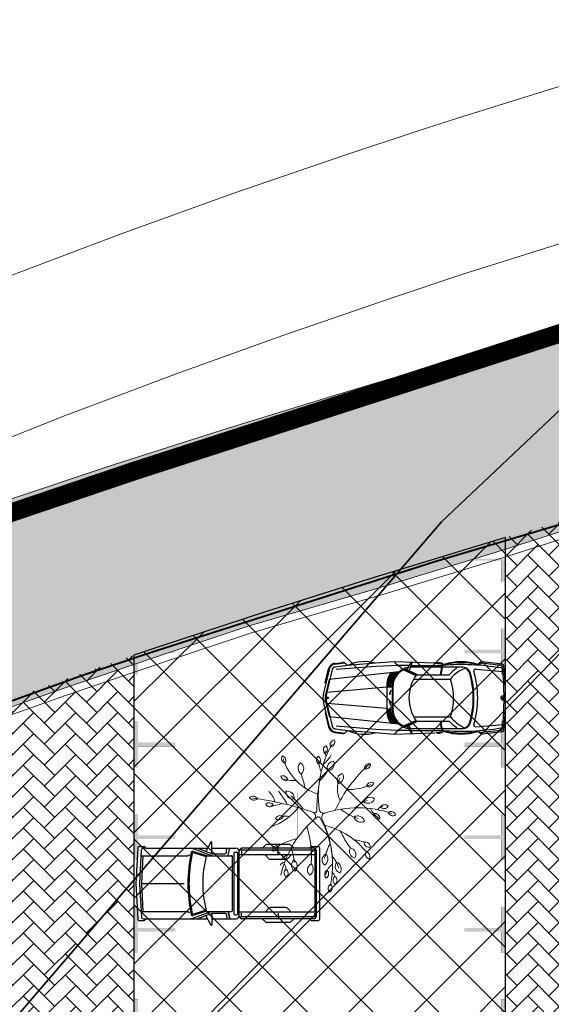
# Model space of a CAD drawing. Header units: millimetres. Extents: x 747415 to 1601423, y -236173 to 551995.
# Tile 365 of 549: x 1059433 to 1073739, y 216433 to 242962. Entities that reach past the tile are written whole.
import ezdxf

# ---------------------------------------------------------------- set-up
doc = ezdxf.new("R2010")
doc.units = ezdxf.units.MM
doc.header["$LTSCALE"] = 100
doc.header["$MEASUREMENT"] = 0
for name, pattern in [('BORDER', [44.45, 12.7, -6.35, 12.7, -6.35, 0, -6.35]), ('BORDERX2', [88.9, 25.4, -12.7, 25.4, -12.7, 0, -12.7]), ('DASHED2', [9.525, 6.35, -3.175])]:
    doc.linetypes.add(name, pattern=pattern)
doc.layers.get('0').update_dxf_attribs({"linetype": 'CONTINUOUS', "lineweight": 0})
for name, color, linetype, lineweight in [('00--F-IL-PERCEELDEF', 30, 'BORDER', 0), ('T--A9041_VERHARDING_Wegen', 21, 'CONTINUOUS', 0), ('T--A9042_BEPLANTING', 90, 'CONTINUOUS', 0), ('T--L9000_TERREIN_Wegen_extern', 7, 'CONTINUOUS', 0), ('T--L9032_HEKWERKEN', 7, 'CONTINUOUS', 0), ('T--L9033_Geluidswand', 7, 'CONTINUOUS', 0), ('T--L9041_VERHARDING_Trottoir', 8, 'CONTINUOUS', 0), ('T--L9042_BEPLANTING', 90, 'CONTINUOUS', 0), ('T--L9042_BOMEN', 84, 'CONTINUOUS', 0), ('T--L9067_BEHEERVOORZIENING_Belijning', 7, 'DASHED2', 0)]:
    doc.layers.add(name, color=color, linetype=linetype, lineweight=lineweight)
for name, color, linetype in [('T--A9041_VERHARDING_Parkeren', 9, 'CONTINUOUS'), ('T--L9000_PERCELEN', 4, 'BORDERX2'), ('T--L9041_VERHARDING_Parkeren', 9, 'DASHED2'), ('T--L9041_VERHARDING_Wegen', 7, 'CONTINUOUS'), ('T--L9082_INRICHTING_SPECIFIEK_Auto', 8, 'CONTINUOUS')]:
    doc.layers.add(name, color=color, linetype=linetype)
doc.layers.add('T--A9072_BELIJNING', color=7, linetype='CONTINUOUS', lineweight=0, true_color=0xffffff)

# ---------------------------------------------------------------- blocks, each defined once
blk = doc.blocks.new('FMEBLOCK8')
at = {"layer": 'T--L9000_PERCELEN', "flags": 128}
blk.add_lwpolyline([(80.41812, -10.793575), (80.19502, -11.000275), (79.98204, -11.217375), (79.7801, -11.445525), (79.59104, -11.68245), (79.41302, -11.92945), (79.24903, -12.18555), (79.097, -12.448475), (78.959, -12.719525), (78.83503, -12.9974), (78.72601, -13.280475), (78.6301, -13.5694), (78.55006, -13.86255), (78.48405, -14.159275), (78.43299, -14.458275), (78.39803, -14.760525), (78.37802, -15.0644), (78.37411, -15.3673), (78.38492, -15.6715), (78.41114, -15.9744), (78.453, -16.27535), (78.50912, -16.57435), (78.58111, -16.86945), (78.66805, -17.160325), (78.76902, -17.4473), (78.88494, -17.728425), (79.01512, -18.003375), (79.15795, -18.2715), (79.31504, -18.5315), (79.48501, -18.783375), (79.66809, -19.026475), (79.86313, -19.2595), (166.62695, -118.250275), (170.81502, -117.9893), (172.64996, -119.8535), (174.41797, -122.567575), (175.33498, -125.5644), (175.33199, -129.0783), (177.77896, -152.066525), (143.32404, -153.153325), (124.91898, -153.708425), (101.19701, -152.5394), (57.80406, -147.921475), (51.18995, -147.2393), (60.34993, -141.66945), (36.61002, -137.8793), (6.12812, -132.982525), (-32.51188, -124.855575), (-75.50601, -115.69935), (-114.67087, -107.24545), (-155.98807, -98.490275), (-201.03702, -88.701275), (-196.19989, -62.437375), (-193.60503, -48.347325), (-183.94089, 5.017675), (-169.50908, 82.338425), (-156.21094, 153.708425), (-153.35296, 153.1556), (-114.78794, 145.603575), (-60.05599, 135.1896), (5.01193, 122.717725), (7.06399, 122.391425), (22.62993, 119.480725), (65.84992, 111.274475), (165.02799, 92.078675), (199.46198, 85.381725), (201.03702, 84.815575), (195.60695, 83.9605), (187.06912, 77.793625), (170.01301, 62.10945), (164.46311, 63.005475), (108.07194, 13.410475), (86.38593, -5.380375)], close=True, dxfattribs=at)
blk = doc.blocks.new('FMEBLOCK12')
at = {"layer": 'T--L9000_PERCELEN', "flags": 128}
blk.add_lwpolyline([(215.479985, -39.356038), (176.897025, -39.747987), (147.212995, -40.096063), (125.038925, -38.089188), (93.931885, -35.353988), (48.933995, -25.661187), (9.468985, -17.231987), (-16.733075, -11.664088), (-47.490055, -5.166038), (-60.353035, -2.357063), (-91.759995, 4.241088), (-127.772015, 11.966012), (-159.354925, 18.663937), (-184.705985, 24.158063), (-212.405115, 29.951837), (-212.286895, 30.540088), (-215.479985, 40.096062), (-211.477985, 39.205888), (-192.695955, 35.215863), (-191.283065, 34.915887), (-163.732055, 28.928087), (-118.683105, 19.139087), (-77.365905, 10.383912), (-38.201045, 1.930012), (4.793085, -7.226213), (43.433085, -15.353163), (73.914985, -20.249937), (97.654895, -24.040088), (88.494915, -29.609938), (95.109025, -30.292112), (138.501975, -34.910038), (162.223945, -36.079062), (180.629005, -35.523962), (215.083925, -34.437162)], close=True, dxfattribs=at)
blk = doc.blocks.new('FMEBLOCK14')
at = {"layer": 'T--L9000_PERCELEN', "flags": 128}
blk.add_lwpolyline([(-225.21163, -16.211487), (-267.70367, 7.136513), (-293.72449, 21.688388), (-292.13565, 29.380488), (-285.57766, 59.419588), (-283.65969, 69.020413), (-255.96056, 63.226638), (-230.6095, 57.732513), (-199.02659, 51.034588), (-163.01457, 43.309663), (-131.60761, 36.711513), (-118.74463, 33.902538), (-87.98765, 27.404488), (-61.78559, 21.836588), (-22.32058, 13.407388), (22.67731, 3.714588), (53.78435, 0.979388), (75.95842, -1.027487), (105.64245, -0.679412), (144.22541, -0.287462), (165.78239, -0.069387), (173.19046, 1.584538), (173.94831, 0.621563), (179.51753, -2.131512), (200.49836, -6.067587), (226.70042, -10.760587), (270.89032, -18.926537), (277.09135, -23.087512), (280.6414, -27.299512), (293.72449, -43.052587), (292.93743, -43.487437), (290.59741, -40.205587), (288.28752, -38.226337), (286.8744, -37.162612), (284.90353, -36.556487), (283.28134, -36.418362), (280.69453, -36.678362), (265.80134, -41.493562), (262.30051, -42.649587), (241.79532, -48.631537), (215.77841, -54.765587), (191.15438, -59.754337), (168.97042, -69.020412), (136.00245, -66.667412), (124.28832, -65.046637), (119.85645, -64.433362), (114.68536, -63.717387), (89.34649, -63.796362), (64.07248, -62.654637), (38.45531, -60.162537), (13.07941, -56.728587), (-13.7885, -51.816537), (-181.51669, -15.661587), (-187.37548, -16.648612), (-215.84948, -21.976337), (-223.10552, -6.819637), (-228.38264, -9.095612)], close=True, dxfattribs=at)
blk = doc.blocks.new('auto09')
for points in [[(-4594, 932), (-4388, 958)], [(-4592, 912), (-4326, 945)], [(-1900, 939), (-3000, 975), (-3500, 935), (-4250, 874), (-4582, 833)], [(-2585, 875), (-2891, 875), (-3488, 849), (-4561, 762)], [(-4250, 874), (-4305, 929)], [(-2650, 764), (-2535, 960)], [(-2518, 959), (-2594, 737)], [(-1143, 825), (-1338, 825), (-2564, 825)], [(-2547, 875), (-1687, 875), (-1724, 825), (-1764, 625)], [(-1876, 933), (-1678, 911)], [(-1704, 821), (-1744, 625)], [(-1650, 905), (-1687, 875)], [(-666, 964), (-750, 905), (-660, 932)], [(-126, 874), (-640, 934)], [(-90, 910), (-631, 973)], [(-4742, 783), (-4898, 141)], [(-4835, 400), (-4855, 405), (-4762, 788)], [(-2870, 700), (-4750, 498), (-4841, 123)], [(-4665, 764), (-4821, 118)], [(-2750, 775), (-2400, 625), (-1513, 625)], [(-2750, 753), (-2412, 608)], [(-2714, 795), (-2363, 625)], [(-804, 777), (-71, 713)], [(-3200, 287), (-4814, 150)], [(-3200, 300), (-3200, -300)], [(-3050, 300), (-3050, -300)], [(-3030, 300), (-3030, -300)], [(-2474, 505), (-1480, 505)], [(-4835, 10), (-4855, 10)], [(-4767, 0), (-4792, 0), (-4804, 22)], [(-4804, -22), (-4792, 0)], [(-3102, 107), (-3092, 200), (-3127, 113)], [(-124, 0), (-84, 0)], [(-59, 39), (-84, 0), (-59, -39)], [(-4898, -141), (-4744, -776)], [(-4835, -10), (-4855, -10)], [(-4841, -123), (-4750, -498), (-2870, -700)], [(-4821, -118), (-4666, -757)], [(-3200, -287), (-4814, -150)], [(-3127, -113), (-3092, -200), (-3102, -107)], [(-4835, -400), (-4855, -405), (-4764, -781)], [(-2474, -505), (-1480, -505)], [(-2585, -875), (-2891, -875), (-3488, -849), (-4561, -762)], [(-2750, -753), (-2412, -608)], [(-2750, -775), (-2400, -625), (-1513, -625)], [(-2726, -801), (-2363, -625)], [(-2650, -764), (-2535, -960)], [(-2518, -959), (-2594, -737)], [(-1650, -905), (-1687, -875), (-1724, -825), (-1764, -625)], [(-1704, -821), (-1744, -625)], [(-804, -777), (-71, -713)], [(-4594, -932), (-4388, -958)], [(-4592, -912), (-4326, -945)], [(-4582, -833), (-4250, -874), (-3500, -935), (-3000, -975), (-1900, -939)], [(-4250, -874), (-4305, -929)], [(-2564, -825), (-1143, -825)], [(-2547, -875), (-1687, -875)], [(-1876, -933), (-1678, -911)], [(-666, -964), (-750, -905), (-660, -932)], [(-126, -874), (-640, -934)], [(-90, -910), (-631, -973)]]:
    blk.add_lwpolyline(points)
at = {"color": 0}
for points in [[(-3138, 542), (-3018, 542)], [(-3132, 557), (-3011, 557)], [(-3125, 572), (-3002, 572)], [(-3119, 587), (-2994, 587)], [(-3111, 602), (-2984, 602)], [(-3103, 617), (-2974, 617)], [(-3095, 632), (-2963, 632)], [(-3086, 647), (-2951, 647)], [(-3076, 662), (-2938, 662)], [(-3066, 677), (-2924, 677)], [(-2947, 692), (-2909, 692)], [(-3180, 332), (-3070, 332)], [(-3180, 317), (-3070, 317)], [(-3180, 302), (-3070, 302)], [(-3179, 347), (-3069, 347)], [(-3178, 362), (-3068, 362)], [(-3177, 377), (-3066, 377)], [(-3175, 392), (-3064, 392)], [(-3173, 407), (-3062, 407)], [(-3171, 422), (-3059, 422)], [(-3168, 437), (-3056, 437)], [(-3165, 452), (-3052, 452)], [(-3162, 467), (-3047, 467)], [(-3158, 482), (-3043, 482)], [(-3153, 497), (-3037, 497)], [(-3149, 512), (-3031, 512)], [(-3143, 527), (-3025, 527)], [(-3180, -302), (-3070, -302)], [(-3180, -317), (-3070, -317)], [(-3180, -332), (-3070, -332)], [(-3179, -347), (-3069, -347)], [(-3178, -362), (-3068, -362)], [(-3177, -377), (-3066, -377)], [(-3175, -392), (-3064, -392)], [(-3173, -407), (-3062, -407)], [(-3171, -422), (-3059, -422)], [(-3168, -437), (-3056, -437)], [(-3165, -452), (-3052, -452)], [(-3162, -467), (-3047, -467)], [(-3158, -482), (-3043, -482)], [(-3153, -497), (-3037, -497)], [(-3149, -512), (-3031, -512)], [(-3143, -527), (-3025, -527)], [(-3138, -542), (-3018, -542)], [(-3132, -557), (-3011, -557)], [(-3125, -572), (-3002, -572)], [(-3119, -587), (-2994, -587)], [(-3111, -602), (-2984, -602)], [(-3103, -617), (-2974, -617)], [(-3095, -632), (-2963, -632)], [(-3086, -647), (-2951, -647)], [(-3076, -662), (-2938, -662)], [(-3066, -677), (-2924, -677)], [(-2947, -692), (-2909, -692)]]:
    blk.add_lwpolyline(points, dxfattribs=at)
blk.add_circle((-4792, 0), 25)
for centre, radius, start, end in [((-4569, 734), 200, 97.1189, 166.373), ((-4569, 734), 180, 97.1189, 166.373), ((-4569, 734), 100, 97.1189, 166.373), ((-4376, 859), 100, 45, 97.1189), ((-3799, -32), 1012, 72.7917, 116.4269), ((-2067, 1885), 1303, 224.2823, 238.398), ((-2580, 514), 311, 96.4415, 123.1514), ((-1797, 744), 205, 54.627, 112.627), ((-1169, -5077), 5975, 80.0039, 94.9739), ((-1200, -506), 1481, 72.3164, 107.6836), ((-1200, -1558), 2504, 79.6469, 100.3531), ((-1338, 805), 20, 302.9407, 90), ((-1143, 625), 200, 16.9505, 90), ((-637, 923), 50, 83.3456, 124.992), ((-646, 884), 50, 83.3456, 106.5565), ((-132, 824), 50, 5.8201, 83.3456), ((-95, 860), 50, 6.0456, 83.3456), ((-8215, 0), 8175, 354.1799, 5.8201), ((-8215, 0), 8215, 353.9544, 6.0456), ((-2546, 314), 654, 146.3661, 181.5941), ((-2546, 314), 504, 113.8546, 181.5941), ((-2546, 314), 484, 114.8768, 181.5941), ((-1523, 0), 1077, 144.5107, 215.4893), ((-863, 71), 855, 122.9407, 139.5881), ((-863, 71), 755, 106.7493, 144.888), ((-1143, 625), 180, 16.9505, 69.5058), ((-3194, 0), 2324, 343.0495, 16.9505), ((-3194, 0), 2344, 343.0495, 16.9505), ((-808, 727), 50, 85.0236, 196.9556), ((-3194, 0), 2444, 343.0444, 16.9556), ((-3034, 0), 1634, 341.9965, 18.0035), ((-4315, 0), 600, 166.373, 193.627), ((-4336, 0), 520, 166.373, 193.627), ((-4336, 0), 500, 166.373, 193.627), ((-3115, 108), 13, 157.8888, 353.6771), ((-62, 0), 62.3, 161.6663, 180), ((-62, 0), 62.3, 180, 198.3337), ((-73, 4), 50.8, 141.3402, 161.6663), ((-80, 9), 41.9, 117.3736, 141.3402), ((-84, 18), 32.3, 90, 117.3736), ((-84, 18), 32.3, 62.6264, 90), ((-89, 9), 41.9, 38.6598, 62.6264), ((-95, 4), 50.8, 18.3337, 38.6598), ((-106, 0), 62.3, 0, 18.3337), ((-3115, -108), 13, 6.3229, 202.1112), ((-73, -4), 50.8, 198.3337, 218.6598), ((-80, -9), 41.9, 218.6598, 242.6264), ((-84, -18), 32.3, 242.6264, 270), ((-84, -18), 32.3, 270, 297.3736), ((-89, -9), 41.9, 297.3736, 321.3402), ((-95, -4), 50.8, 321.3402, 341.6663), ((-106, 0), 62.3, 341.6663, 0), ((-2546, -314), 654, 178.4059, 213.6339), ((-2546, -314), 504, 178.4059, 246.1454), ((-2546, -314), 484, 178.4059, 245.1232), ((-720, 68), 952, 216.9946, 245.943), ((-4569, -734), 200, 193.627, 262.8811), ((-4569, -734), 180, 193.627, 262.8811), ((-4569, -734), 100, 193.627, 262.8811), ((-2067, -1885), 1303, 121.602, 135.7177), ((-2580, -514), 321, 236.0194, 243.0005), ((-2580, -514), 311, 244.4102, 263.5585), ((-863, -71), 855, 220.4119, 237.0593), ((-1338, -805), 20, 270, 57.0593), ((-1143, -625), 200, 270, 343.0495), ((-1143, -625), 180, 281.3543, 343.0495), ((-808, -727), 50, 163.0444, 274.9764), ((-4376, -859), 100, 262.8811, 315), ((-3799, 32), 1012, 243.5731, 287.2083), ((-1797, -744), 205, 247.373, 305.373), ((-1169, 5077), 5975, 265.0261, 279.9961), ((-1200, 1558), 2504, 259.6469, 280.3531), ((-1200, 506), 1481, 252.3164, 287.6836), ((-637, -923), 50, 235.008, 276.6544), ((-646, -884), 50, 253.4435, 276.6544), ((-132, -824), 50, 276.6544, 354.1799), ((-95, -860), 50, 276.6544, 353.9544)]:
    blk.add_arc(centre, radius, start, end)
blk.add_solid([(-4855, 10), (-4835, 10), (-4855, -10), (-4835, -10)])
blk = doc.blocks.new('auto92')
for points in [[(-2936, 1115), (-3065, 862)], [(-2902, 802), (-2902, 1102)], [(-4900, 950), (-4950, 0), (-4900, -950)], [(-4850, 1000), (-4727, 1000)], [(-4804, 903), (-4850, 0), (-4800, -903)], [(-4713, 994), (-4669, 950), (-4754, 950)], [(-4669, 950), (-3020, 950)], [(-2905, 750), (-3450, 950)], [(-3040, 747), (-3419, 865)], [(-3058, 721), (-3397, 827)], [(-2905, 803), (-3305, 950)], [(-2902, 950), (-2249, 950)], [(-2887, 800), (-2557, 800)], [(-2507, 846), (-2498, 950)], [(-2466, 752), (-2421, 950)], [(-2310, 811), (-2310, 0), (-2310, -811)], [(-2280, 841), (-2239, 841)], [(-2209, -811), (-2209, 0), (-2209, 811)], [(-2169, -870), (-2169, 870)], [(-2126, 909), (-2128, 911)], [(-135, 900), (-2105, 900), (-2105, 797)], [(-150, 950), (-2089, 950)], [(-1550, 950), (-1464, 1035)], [(-810, 1050), (-1429, 1050)], [(-1120, 797), (-1120, 900)], [(-690, 950), (-775, 1035)], [(-277, 950), (-249, 983)], [(-211, 1000), (-50, 1000)], [(-134, 900), (-134, 797)], [(0, -950), (0, 950)], [(-4812, 750), (-3550, 750), (-3510, 784)], [(-4761, 750), (-4800, -3)], [(-3027, 750), (-2380, 750)], [(-2350, -720), (-2350, 720)], [(-100, 770), (-2169, 770)], [(-1470, 770), (-1367, 668)], [(-915, 650), (-1325, 650)], [(-770, 770), (-872, 668)], [(-132, 770), (-132, -770)], [(-4800, 3), (-4759, -750)], [(-4800, 0), (-3648, 0)], [(-4809, -750), (-3550, -750), (-3510, -784)], [(-2905, -750), (-3450, -950)], [(-3040, -747), (-3419, -865)], [(-3058, -721), (-3397, -827)], [(-3027, -750), (-2380, -750)], [(-100, -770), (-2169, -770)], [(-1470, -770), (-1367, -668)], [(-915, -650), (-1325, -650)], [(-770, -770), (-872, -668)], [(-4850, -1000), (-4727, -1000)], [(-4750, -950), (-4669, -950), (-4713, -994)], [(-4669, -950), (-3020, -950)], [(-3305, -950), (-2896, -800), (-2557, -800)], [(-2936, -1115), (-3065, -862)], [(-2902, -802), (-2902, -1102)], [(-2902, -950), (-2249, -950)], [(-2507, -846), (-2498, -950)], [(-2280, -841), (-2239, -841)], [(-2126, -909), (-2128, -911)], [(-135, -900), (-2105, -900), (-2105, -797)], [(-150, -950), (-2089, -950)], [(-1550, -950), (-1464, -1035)], [(-810, -1050), (-1429, -1050)], [(-1120, -797), (-1120, -900)], [(-690, -950), (-775, -1035)], [(-277, -950), (-249, -983)], [(-211, -1000), (-50, -1000)], [(-134, -900), (-134, -797)]]:
    blk.add_lwpolyline(points)
for points in [[(-100, -900), (-100, 900)], [(-2466, -752), (-2421, -950)]]:
    blk.add_lwpolyline(points, close=True)
for centre, radius, start, end in [((-2922, 1102), 20, 0, 136.7315), ((-4850, 950), 50, 90, 180), ((-4754, 900), 50, 90, 177.0625), ((-4727, 980), 20, 45, 90), ((328, 0), 3878, 167.4422, 192.5578), ((328, 0), 3848, 167.9319, 192.0681), ((-3428, 837), 30, 72.646, 167.4422), ((-3406, 798), 30, 72.646, 167.9319), ((-2887, 850), 50, 249.8465, 270), ((-2557, 850), 50, 270, 355.0929), ((-2280, 811), 30, 90, 180), ((-2249, 870), 80, 0, 90), ((-2239, 811), 30, 0, 90), ((-2089, 870), 80, 90, 180), ((-2114, 925), 20, 113.9023, 225), ((-2105, 930), 30, 225, 270), ((-2089, 870), 80, 90, 113.9023), ((-1429, 1000), 50, 90, 135), ((-810, 1000), 50, 45, 90), ((-211, 950), 50, 90, 139.4454), ((-150, 900), 50, 0, 90), ((-137, 924), 23.9, 277.2806, 39.8089), ((-50, 950), 50, 0, 90), ((-287, 0), 2863, 165.2743, 194.7257), ((-3027, 720), 30, 90, 165.2743), ((-2380, 720), 30, 0, 90), ((-1325, 710), 60, 225, 270), ((-915, 710), 60, 270, 315), ((-3027, -720), 30, 194.7257, 270), ((-2380, -720), 30, 270, 0), ((-1325, -710), 60, 90, 135), ((-915, -710), 60, 45, 90), ((-4850, -950), 50, 180, 270), ((-4750, -900), 50, 180, 270), ((-4727, -980), 20, 270, 315), ((-3428, -837), 30, 192.5578, 287.354), ((-3406, -798), 30, 192.0681, 287.354), ((-2557, -850), 50, 4.9071, 90), ((-2280, -811), 30, 180, 270), ((-2280, -811), 30, 180, 270), ((-2249, -870), 80, 270, 0), ((-2239, -811), 30, 270, 0), ((-2089, -870), 80, 180, 270), ((-2089, -870), 80, 180, 270), ((-2114, -925), 20, 135, 246.0977), ((-2105, -930), 30, 90, 135), ((-2089, -870), 80, 246.0977, 270), ((-1429, -1000), 50, 225, 270), ((-810, -1000), 50, 270, 315), ((-211, -950), 50, 220.5546, 270), ((-150, -900), 50, 270, 0), ((-137, -924), 23.9, 320.1911, 82.7194), ((-50, -950), 50, 270, 0), ((-2922, -1102), 20, 223.2685, 0)]:
    blk.add_arc(centre, radius, start, end)
blk = doc.blocks.new('boom26')
for centre, radius, start, end in [((2714, 861), 2847, 157.8706, 194.6902), ((156, 1905), 133, 103.0821, 209.3601), ((10, 1969), 133, 283.0821, 29.3601), ((-37, 1751), 133, 129.691, 235.969), ((-196, 1743), 133, 309.691, 55.969), ((26, 1694), 147, 169.7791, 241.1753), ((186, 1475), 133, 83.1766, 189.4546), ((70, 1585), 133, 263.1766, 9.4546), ((-1164, 1406), 133, 161.751, 268.029), ((-1294, 1315), 133, 341.751, 88.029), ((1710, 3800), 3830, 218.5331, 241.7877), ((-659, 1432), 133, 149.5314, 255.8094), ((-806, 1371), 133, 329.5314, 75.8094), ((-2076, 885), 1446, 355.513, 21.8929), ((-200, 1372), 190, 139.2589, 245.537), ((-422, 1323), 190, 319.2589, 65.537), ((-363, 2001), 689, 293.5336, 321.1072), ((368, 1462), 698, 193.8405, 224.247), ((280, 1008), 190, 103.0821, 209.3601), ((72, 1099), 190, 283.0821, 29.3601), ((2323, -556), 2147, 124.9862, 161.6941), ((1402, 856), 666, 151.7973, 176.9648), ((937, 1172), 133, 82.8871, 189.1651), ((822, 1283), 133, 262.8871, 9.1651), ((1196, 1148), 133, 56.6076, 162.8856), ((1142, 1298), 133, 236.6076, 342.8856), ((-925, 1385), 1141, 314.8692, 341.5947), ((1118, 714), 190, 56.6076, 162.8856), ((1041, 929), 190, 236.6076, 342.8856), ((-996, 509), 190, 9.3193, 115.5973), ((-891, 711), 190, 189.3193, 295.5973), ((-625, 1194), 680, 239.8131, 293.7836), ((-543, 3036), 2707, 291.933, 303.1444), ((-1944, 389), 133, 4.7677, 111.0458), ((-1859, 524), 133, 184.7677, 291.0458), ((-332, 2833), 2847, 236.9681, 273.6695), ((-1757, 177), 133, 28.2156, 134.4936), ((-1733, 334), 133, 208.2156, 314.4936), ((-1661, 385), 147, 248.8767, 308.1371), ((-1942, -192), 689, 32.5366, 60.1102), ((-1361, 279), 190, 2.7217, 108.9997), ((-1233, 467), 190, 182.7217, 288.9997), ((-2517, -1438), 2188, 42.6505, 54.2085), ((1189, -2582), 2847, 74.9681, 112.0411), ((1664, -421), 868, 103.3279, 127.7935), ((1477, 301), 190, 51.1528, 157.4308), ((1421, 522), 190, 231.1528, 337.4308), ((1697, 158), 147, 86.8767, 146.1371), ((1788, 224), 133, 36.861, 143.139), ((1788, 383), 133, 216.861, 323.139), ((-1473, -25), 133, 36.8567, 143.1347), ((-1473, 134), 133, 216.8567, 323.1347), ((-2097, 3334), 3360, 281.2858, 286.2361), ((357, 5738), 5830, 254.944, 265.3042), ((-158, 112), 120, 273.6695, 14.6232), ((75, 169), 120, 194.6902, 292.0411), ((113, -52), 60, 117.4844, 215.9239), ((1151, -2047), 2309, 90.4669, 117.4844), ((1842, 2142), 2188, 240.6505, 252.2085), ((1190, -41), 190, 26.4801, 132.7581), ((1231, 182), 190, 206.4801, 312.7581), ((1703, 470), 412, 210.4763, 257.4087), ((1592, 11), 133, 26.4801, 132.7581), ((1621, 167), 133, 206.4801, 312.7581), ((1976, 82), 133, 26.4801, 132.7581), ((2005, 239), 133, 206.4801, 312.7581), ((-1908, 529), 1458, 283.3232, 338.4729), ((7467, -3319), 8174, 157.2295, 169.1278), ((-125, -132), 60, 337.2295, 85.3042), ((26, -237), 120, 37.8277, 157.4981), ((2370, 1583), 2847, 215.9239, 253.3681), ((1437, -452), 190, 26.4801, 132.7581), ((-1280, -546), 190, 36.861, 143.139), ((-1280, -319), 190, 216.861, 323.139), ((-421, -3045), 2707, 97.0317, 105.1444), ((1341, -2672), 2707, 124.198, 134.5901), ((935, -2818), 2533, 81.5413, 104.631), ((1478, -228), 190, 206.4801, 312.7581), ((-1630, -622), 666, 335.8015, 3.4272), ((-500, -847), 190, 80.7132, 186.9912), ((-657, -682), 190, 260.7132, 6.9912), ((-1217, -1717), 1511, 15.1971, 49.2879), ((2197, -385), 1621, 189.2555, 212.2447), ((1291, -2554), 1791, 91.6796, 104.4588), ((1328, -877), 190, 38.5051, 144.7832), ((1321, -650), 190, 218.5051, 324.7832), ((-1520, -957), 133, 52.7003, 158.9783), ((-1563, -803), 133, 232.7003, 338.9783), ((-978, -935), 133, 94.7219, 200.9999), ((-1113, -850), 133, 274.7219, 20.9999), ((590, -2837), 2188, 114.7162, 126.2743), ((-804, -1188), 476, 345.8111, 23.9227), ((90, -1073), 133, 139.2589, 245.537), ((237, -925), 259, 156.2605, 200.3773), ((-66, -1107), 133, 319.2589, 65.537), ((1371, -846), 351, 193.7041, 232.3597), ((1364, -1015), 147, 182.1991, 241.4596), ((1406, -1337), 340, 87.2638, 117.1832), ((1513, -1078), 133, 36.8567, 143.1347), ((1513, -919), 133, 216.8567, 323.1347), ((-248, -1844), 689, 104.6024, 132.176), ((-275, -1349), 133, 114.555, 220.833), ((-431, -1315), 133, 294.555, 40.833), ((899, -1202), 133, 160.9227, 267.2007), ((767, -1291), 133, 340.9227, 87.2007), ((-479, -1770), 133, 114.871, 221.149), ((-635, -1737), 133, 294.871, 41.149)]:
    blk.add_arc(centre, radius, start, end)
blk = doc.blocks.new('9041_parkeerplaats_2500x5000_hoeklijn')
at = {"layer": 'T--A9072_BELIJNING', "linetype": 'Continuous'}
h = blk.add_hatch(color=256, dxfattribs=at)
h.paths.add_polyline_path([(-1200, -1390), (-1250, -1390), (-1250, -2500), (-625, -2500), (-625, -2390), (-1200, -2390)])
h.paths.add_polyline_path([(1250, -1390), (1200, -1390), (1200, -2390), (625, -2390), (625, -2500), (1250, -2500)])
at = {"layer": 'T--L9067_BEHEERVOORZIENING_Belijning', "const_width": 1}
for points in [[(-1200, -1390), (-1250, -1390), (-1250, -2500), (-625, -2500), (-625, -2390), (-1200, -2390)], [(1250, -1390), (1200, -1390), (1200, -2390), (625, -2390), (625, -2500), (1250, -2500)]]:
    blk.add_lwpolyline(points, close=True, dxfattribs=at)
blk = doc.blocks.new('*U259')
at = {"layer": 'T--L9067_BEHEERVOORZIENING_Belijning'}
blk.add_blockref('9041_parkeerplaats_2500x5000_hoeklijn', (0, 1945, 0), dxfattribs=at)
blk = doc.blocks.new('*U260')
at = {"layer": 'T--L9067_BEHEERVOORZIENING_Belijning', "color": 0, "linetype": 'ByBlock', "lineweight": -2, "transparency": 16777216}
for p in [(0, 0), (2500, 0), (5000, 0), (7500, 0)]:
    blk.add_blockref('*U259', p, dxfattribs=at)
blk = doc.blocks.new('*U281')
at = {"layer": 'T--L9067_BEHEERVOORZIENING_Belijning'}
blk.add_blockref('9041_parkeerplaats_2500x5000_hoeklijn', (0, 1945, 0), dxfattribs=at)
blk = doc.blocks.new('*U282')
at = {"layer": 'T--L9067_BEHEERVOORZIENING_Belijning', "color": 0, "linetype": 'ByBlock', "lineweight": -2, "transparency": 16777216}
for p in [(22500, 0), (25000, 0), (27500, 0), (30000, 0), (32500, 0)]:
    blk.add_blockref('*U281', p, dxfattribs=at)

msp = doc.modelspace()

# ---------------------------------------------------------------- hatches: boundary and pattern name
at = {"layer": 'T--A9041_VERHARDING_Parkeren', "linetype": 'Continuous'}
h = msp.add_hatch(dxfattribs=at)
h.set_pattern_fill('ANSI37', color=256, scale=10000, style=0)
h.paths.add_polyline_path([(1072508.673, 229007.436), (1071884.082, 228822.796), (1068974.115, 227935.49), (1066078.944, 227020.696), (1063200.222, 226074.16), (1062508.673, 225836.534), (1062508.673, 193325.106), (1072508.673, 193325.106)])
at = {"layer": 'T--A9041_VERHARDING_Wegen', "linetype": 'Continuous'}
h = msp.add_hatch(dxfattribs=at)
h.set_pattern_fill('AR-HBONE', color=256, scale=100, style=0)
h.paths.add_polyline_path([(1072508.673, 193125.106), (1077508.673, 193125.106), (1077508.673, 230436.262), (1072508.673, 229007.436)])
h = msp.add_hatch(dxfattribs=at)
h.set_pattern_fill('AR-HBONE', color=256, scale=100, style=0)
h.paths.add_polyline_path([(1062508.673, 225836.534), (1057496.52, 224068.296), (1057496.52, 193125.106), (1062508.673, 193125.106)])
at = {"layer": 'T--A9042_BEPLANTING'}
h = msp.add_hatch(dxfattribs=at)
h.set_pattern_fill('GRASS', color=256, scale=1500, style=0)
edge = h.paths.add_edge_path()
edge.add_line((1194589.183, 247525.193), (1194593.64, 247264.881))
edge.add_line((1194593.64, 247264.881), (1189597.042, 247120.843))
edge.add_line((1189597.042, 247120.843), (1179615.176, 246734.424))
edge.add_line((1179615.176, 246734.424), (1169673.169, 246260.926))
edge.add_line((1169673.169, 246260.926), (1159743.156, 245284.429))
edge.add_line((1159743.156, 245284.429), (1149794.302, 244232.037))
edge.add_line((1149794.302, 244232.037), (1139904.319, 243419.621))
edge.add_line((1139904.319, 243419.621), (1138613.747, 243325.021))
edge.add_line((1138613.747, 243325.021), (1135690.007, 243117.197))
edge.add_line((1135690.007, 243117.197), (1132771.926, 242932.503))
edge.add_line((1132771.926, 242932.503), (1129859.398, 242758.599))
edge.add_line((1129859.398, 242758.599), (1126616.556, 242566.575))
edge.add_line((1126616.556, 242566.575), (1123385.964, 242364.695))
edge.add_line((1123385.964, 242364.695), (1120184.728, 242139.833))
edge.add_line((1120184.728, 242139.833), (1117014.113, 241880.011))
edge.add_line((1117014.113, 241880.011), (1113876.289, 241570.228))
edge.add_line((1113876.289, 241570.228), (1110773.76, 241198.319))
edge.add_line((1110773.76, 241198.319), (1107692.214, 240764.72))
edge.add_line((1107692.214, 240764.72), (1104624.361, 240306.925))
edge.add_line((1104624.361, 240306.925), (1101572.465, 239835.828))
edge.add_line((1101572.465, 239835.828), (1100403.086, 239650.924))
edge.add_line((1100403.086, 239650.924), (1097780.987, 239217.99))
edge.add_line((1097780.987, 239217.99), (1095157.329, 238732.83))
edge.add_line((1095157.329, 238732.83), (1092526.922, 238274.052))
edge.add_line((1092526.922, 238274.052), (1089457.602, 237766.051))
edge.add_line((1089457.602, 237766.051), (1086388.73, 237224.846))
edge.add_line((1086388.73, 237224.846), (1083401.545, 236651.668))
edge.add_line((1083401.545, 236651.668), (1080469.385, 236024.459))
edge.add_line((1080469.385, 236024.459), (1077519.444, 235269.823))
edge.add_line((1077519.444, 235269.823), (1074567.867, 234454.498))
edge.add_line((1074567.867, 234454.498), (1071611.505, 233602.32))
edge.add_line((1071611.505, 233602.32), (1068661.406, 232725.291))
edge.add_line((1068661.406, 232725.291), (1065719.424, 231822.381))
edge.add_line((1065719.424, 231822.381), (1062684.54, 230856.109))
edge.add_line((1062684.54, 230856.109), (1059866.196, 229920.836))
edge.add_line((1059866.196, 229920.836), (1056845.381, 228880.035))
edge.add_line((1056845.381, 228880.035), (1054034.15, 227860.451))
edge.add_line((1054034.15, 227860.451), (1051908.682, 227043.859))
edge.add_line((1051908.682, 227043.859), (1051192.354, 226766.278))
edge.add_line((1051192.354, 226766.278), (1050671.69, 226564.519))
edge.add_line((1050671.69, 226564.519), (1049927.631, 226262.62))
edge.add_line((1049927.631, 226262.62), (1049070.32, 225903.54))
edge.add_line((1049070.32, 225903.54), (1048360.834, 225606.376))
edge.add_line((1048360.834, 225606.376), (1045574.185, 224396.868))
edge.add_line((1045574.185, 224396.868), (1042746.023, 223102.062))
edge.add_line((1042746.023, 223102.062), (1039916.204, 221736.561))
edge.add_line((1039916.204, 221736.561), (1037264.038, 220364.549))
edge.add_line((1037264.038, 220364.549), (1036639.036, 220037.907))
edge.add_line((1036639.036, 220037.907), (1035761.731, 219567.084))
edge.add_line((1035761.731, 219567.084), (1034455.173, 218860.02))
edge.add_line((1034455.173, 218860.02), (1031834.519, 217415.207))
edge.add_line((1031834.519, 217415.207), (1029063.532, 215837.52))
edge.add_line((1029063.532, 215837.52), (1026493.513, 214322.916))
edge.add_line((1026493.513, 214322.916), (1023661.374, 212596.81))
edge.add_line((1023661.374, 212596.81), (1021148.701, 211011.913))
edge.add_line((1021148.701, 211011.913), (1018664.489, 209394.723))
edge.add_line((1018664.489, 209394.723), (1016111.63, 207674.051))
edge.add_line((1016111.63, 207674.051), (1013541.964, 205866.676))
edge.add_line((1013541.964, 205866.676), (1011054.819, 204060.939))
edge.add_line((1011054.819, 204060.939), (1008551.61, 202180.933))
edge.add_line((1008551.61, 202180.933), (1006071.977, 200261.271))
edge.add_line((1006071.977, 200261.271), (1003623.026, 198305.877))
edge.add_line((1003623.026, 198305.877), (1001255.469, 196356.541))
edge.add_line((1001255.469, 196356.541), (998895.97, 194358.237))
edge.add_line((998895.97, 194358.237), (996592.894, 192340.973))
edge.add_line((996592.894, 192340.973), (994271.188, 190253.094))
edge.add_line((994271.188, 190253.094), (992089.799, 188232.713))
edge.add_line((992089.799, 188232.713), (989855.126, 186096.735))
edge.add_line((989855.126, 186096.735), (987565.682, 183840.779))
edge.add_line((987565.682, 183840.779), (985556.73, 181812.43))
edge.add_line((985556.73, 181812.43), (983340.235, 179499.914))
edge.add_line((983340.235, 179499.914), (981234.422, 177237.565))
edge.add_line((981234.422, 177237.565), (979162.94, 174943.215))
edge.add_line((979162.94, 174943.215), (977214.691, 172724.59))
edge.add_line((977214.691, 172724.59), (975036.892, 170165.071))
edge.add_line((975036.892, 170165.071), (973160.412, 167901.106))
edge.add_line((973160.412, 167901.106), (971300.145, 165540.186))
edge.add_line((971300.145, 165540.186), (970653.489, 164750.347))
edge.add_line((970653.489, 164750.347), (969323.906, 163031.694))
edge.add_line((969323.906, 163031.694), (967532.389, 160664.585))
edge.add_line((967532.389, 160664.585), (965620.33, 158124.446))
edge.add_line((965620.33, 158124.446), (963729.485, 155559.861))
edge.add_line((963729.485, 155559.861), (962160.024, 153368.205))
edge.add_line((962160.024, 153368.205), (960583.853, 151476.839))
edge.add_line((960583.853, 151476.839), (957868.106, 147829.141))
edge.add_line((957868.106, 147829.141), (955546.579, 144354.957))
edge.add_line((955546.579, 144354.957), (952781.766, 139999.101))
edge.add_line((952781.766, 139999.101), (950228.309, 135925.671))
edge.add_line((950228.309, 135925.671), (947689.507, 131669.07))
edge.add_line((947689.507, 131669.07), (945836.511, 128467.426))
edge.add_line((945836.511, 128467.426), (939785.242, 117718.876))
edge.add_line((939785.242, 117718.876), (930712.869, 102774.401))
edge.add_line((930712.869, 102774.401), (922173.53, 90199.799))
edge.add_arc((831492.457, 157259.067), 112782.989, 306.60619454, 323.5168236, ccw=False)
edge.add_line((898746.269, 66722.183), (906881.323, 58450.839))
edge.add_arc((1039056.702, -43733.649), 167068.849, 138.06483794, 142.29247104, ccw=False)
edge.add_line((914773.924, 67916.66), (924725.806, 83316.857))
edge.add_line((924725.806, 83316.857), (935036.865, 100427.915))
edge.add_line((935036.865, 100427.915), (938271.243, 105214.41))
edge.add_line((938271.243, 105214.41), (944567.151, 115601.153))
edge.add_line((944567.151, 115601.153), (949536.685, 124088.131))
edge.add_line((949536.685, 124088.131), (954824.472, 132626.587))
edge.add_line((954824.472, 132626.587), (959827.89, 140132.671))
edge.add_line((959827.89, 140132.671), (963059.812, 145135.12))
edge.add_line((963059.812, 145135.12), (965500.197, 148828.356))
edge.add_line((965500.197, 148828.356), (966613.361, 150562.786))
edge.add_line((966613.361, 150562.786), (968025.373, 152669.584))
edge.add_line((968025.373, 152669.584), (969925.147, 155201.552))
edge.add_line((969925.147, 155201.552), (971712.101, 157704.465))
edge.add_line((971712.101, 157704.465), (973307.285, 159791.446))
edge.add_line((973307.285, 159791.446), (974380.773, 161326.936))
edge.add_line((974380.773, 161326.936), (975513.5, 162711.848))
edge.add_line((975513.5, 162711.848), (977022.752, 164676.523))
edge.add_line((977022.752, 164676.523), (979125.989, 167160.936))
edge.add_line((979125.989, 167160.936), (980701.644, 168861.659))
edge.add_line((980701.644, 168861.659), (983077.997, 171627.505))
edge.add_line((983077.997, 171627.505), (985074.319, 173856.029))
edge.add_line((985074.319, 173856.029), (986909.132, 175828.505))
edge.add_line((986909.132, 175828.505), (989063.699, 178159.256))
edge.add_line((989063.699, 178159.256), (991154.428, 180245.145))
edge.add_line((991154.428, 180245.145), (993121.205, 182057.606))
edge.add_line((993121.205, 182057.606), (995324.494, 184142.051))
edge.add_line((995324.494, 184142.051), (997280.219, 186006.612))
edge.add_line((997280.219, 186006.612), (999623.744, 188200.448))
edge.add_line((999623.744, 188200.448), (1002349.065, 190608.065))
edge.add_line((1002349.065, 190608.065), (1004754.956, 192653.066))
edge.add_line((1004754.956, 192653.066), (1007294.928, 194741.918))
edge.add_line((1007294.928, 194741.918), (1008978.786, 196161.928))
edge.add_line((1008978.786, 196161.928), (1011076.047, 197755.95))
edge.add_line((1011076.047, 197755.95), (1013065.241, 199247.814))
edge.add_line((1013065.241, 199247.814), (1015821.037, 201346.882))
edge.add_line((1015821.037, 201346.882), (1017686.716, 202722.52))
edge.add_line((1017686.716, 202722.52), (1020957.031, 204817.97))
edge.add_line((1020957.031, 204817.97), (1023228.197, 206313.401))
edge.add_line((1023228.197, 206313.401), (1026470.58, 208376.744))
edge.add_line((1026470.58, 208376.744), (1028603.548, 209658.432))
edge.add_line((1028603.548, 209658.432), (1030968.801, 211111.637))
edge.add_line((1030968.801, 211111.637), (1032974.557, 212278.47))
edge.add_line((1032974.557, 212278.47), (1034989.373, 213415.47))
edge.add_line((1034989.373, 213415.47), (1036654.679, 214452.728))
edge.add_line((1036654.679, 214452.728), (1038246.03, 215241.653))
edge.add_line((1038246.03, 215241.653), (1039948.347, 216202.761))
edge.add_line((1039948.347, 216202.761), (1041825.775, 217172.039))
edge.add_line((1041825.775, 217172.039), (1043014.131, 217759.859))
edge.add_line((1043014.131, 217759.859), (1045164.207, 218821.145))
edge.add_line((1045164.207, 218821.145), (1047341.541, 219812.404))
edge.add_line((1047341.541, 219812.404), (1050071.07, 221013.985))
edge.add_line((1050071.07, 221013.985), (1051244.22, 221490.97))
edge.add_line((1051244.22, 221490.97), (1052347.556, 221956.97))
edge.add_line((1052347.556, 221956.97), (1053649.506, 222430.47))
edge.add_line((1053649.506, 222430.47), (1054533.126, 222784.97))
edge.add_line((1054533.126, 222784.97), (1056086.056, 223306.47))
edge.add_line((1056086.056, 223306.47), (1057869.317, 223968.97))
edge.add_line((1057869.317, 223968.97), (1060574.556, 224929.97))
edge.add_line((1060574.556, 224929.97), (1063483.693, 225922.97))
edge.add_line((1063483.693, 225922.97), (1065608.903, 226631.593))
edge.add_line((1065608.903, 226631.593), (1069173.064, 227676.47))
edge.add_line((1069173.064, 227676.47), (1072281.977, 228625.637))
edge.add_line((1072281.977, 228625.637), (1075375.394, 229611.47))
edge.add_line((1075375.394, 229611.47), (1077123.927, 230119.62))
edge.add_line((1077123.927, 230119.62), (1080375.394, 230986.97))
edge.add_line((1080375.394, 230986.97), (1082892.594, 231747.063))
edge.add_line((1082892.594, 231747.063), (1087287.423, 232727.295))
edge.add_line((1087287.423, 232727.295), (1089726.851, 233304.236))
edge.add_line((1089726.851, 233304.236), (1092683.446, 233905.227))
edge.add_line((1092683.446, 233905.227), (1095564.394, 234529.046))
edge.add_line((1095564.394, 234529.046), (1098820.303, 235134.124))
edge.add_line((1098820.303, 235134.124), (1101429.17, 235680.801))
edge.add_line((1101429.17, 235680.801), (1102775.394, 235932.97))
edge.add_line((1102775.394, 235932.97), (1105482.445, 236248.973))
edge.add_line((1105482.445, 236248.973), (1107758.807, 236612.397))
edge.add_line((1107758.807, 236612.397), (1110496.735, 236978.709))
edge.add_line((1110496.735, 236978.709), (1115376.091, 237663.748))
edge.add_line((1115376.091, 237663.748), (1120160.891, 238162.648))
edge.add_line((1120160.891, 238162.648), (1122883.614, 238303.454))
edge.add_line((1122883.614, 238303.454), (1125390.669, 238461.915))
edge.add_line((1125390.669, 238461.915), (1128123.405, 238391.97))
edge.add_line((1128123.405, 238391.97), (1132768.171, 238736.47))
edge.add_line((1132768.171, 238736.47), (1135790.587, 239107.966))
edge.add_line((1135790.587, 239107.966), (1138342.94, 239481.456))
edge.add_line((1138342.94, 239481.456), (1142060.43, 239524.47))
edge.add_line((1142060.43, 239524.47), (1147419.918, 239838.053))
edge.add_line((1147419.918, 239838.053), (1152508.673, 240937.759))
edge.add_line((1152508.673, 240937.759), (1161790.445, 241405.25))
edge.add_line((1161790.445, 241405.25), (1166293.104, 242414.317))
edge.add_line((1166293.104, 242414.317), (1170003.913, 243136.47))
edge.add_line((1170003.913, 243136.47), (1182817.631, 243902.97))
edge.add_line((1182817.631, 243902.97), (1191677.387, 244103.47))
edge.add_line((1191677.387, 244103.47), (1200992.076, 244164.47))
edge.add_line((1200992.076, 244164.47), (1212315.556, 244345.47))
edge.add_line((1212315.556, 244345.47), (1212435.36, 247419.97))
edge.add_line((1212435.36, 247419.97), (1205479.36, 247503.517))
edge.add_line((1205479.36, 247503.517), (1202606.248, 247460.622))
edge.add_line((1202606.248, 247460.622), (1194593.64, 247264.881))
at = {"layer": 'T--L9033_Geluidswand'}
msp.add_hatch(color=256, dxfattribs=at).paths.add_polyline_path([(884203.677, 59732.326), (882586.853, 58315.645), (883449.205, 58628.79), (885691, 59567.5), (887221.5, 60298), (889636.259, 61298.747), (892236, 62736.5), (894729.901, 63976.966), (897908, 66189.5), (900526.146, 67853.422), (902871.55, 69723.55), (905545.316, 72090.816), (908140.792, 74535.792), (910519.5, 76900), (911472.594, 77882.094), (912920.496, 79339.827), (915466, 82068.5), (917741.303, 84723.175), (919971.76, 87403.871), (922173.474, 90199.828), (924597.246, 93349.364), (926505.483, 96085.444), (928251.089, 98903.65), (930030.5, 101607), (931764, 104573), (933611.055, 107401.292), (935508, 110292.5), (937621.603, 113987.603), (939785.186, 117718.906), (940974.261, 119705.713), (942558.382, 122517.882), (945036.697, 127006.697), (946636.214, 129928.214), (948950.097, 133752.809), (951435.016, 137977.223), (954011.458, 141845.458), (955863.214, 144872.714), (957687.152, 147578.856), (960027.281, 150816.974), (962053.63, 153219.741), (963810.82, 155673.549), (966020.106, 158666.053), (967676.937, 160855.723), (969598.911, 163395.149), (971300.089, 165581.432), (973181.334, 167927.295), (973999.435, 168919.058), (975589.825, 170829.307), (977653.323, 173236.341), (979796.875, 175660.116), (981857.168, 177921.046), (984035.174, 180239.874), (986156.126, 182432.039), (988841.053, 185115.574), (991061.846, 187264.473), (992952.953, 189045.877), (995273.893, 191171.497), (997911.784, 193510.509), (999880.044, 195206.024), (1002407.606, 197320.421), (1004838.334, 199291.392), (1007305.507, 201231.209), (1009797.601, 203130.716), (1012090.424, 204827.318), (1014993.393, 206906.093), (1017457.264, 208598.327), (1020137.806, 210366.805), (1022753.892, 212036.444), (1025367.588, 213650.575), (1028060.946, 215259.053), (1030758.321, 216815.538), (1033486.805, 218336.032), (1036426.176, 219926.719), (1038948.335, 221244.866), (1040401.352, 221983.113), (1041238.915, 222388.499), (1041797.445, 222658.831), (1044553.002, 223946.551), (1047482.533, 225238.558), (1050360.644, 226444.039), (1053241.098, 227560.227), (1054115.802, 227891.418), (1055014.65, 228218.735), (1055816.92, 228509.056), (1056109.946, 228615.094), (1056764.347, 228851.905), (1059112.855, 229668.578), (1062055.714, 230654.191), (1065007.556, 231602.257), (1067966.555, 232517.435), (1070931.097, 233404.437), (1073899.779, 234268.017), (1076875.413, 235098.796), (1079858.069, 235891.065), (1082862.975, 236546.965), (1085883.739, 237134.458), (1088916.029, 237677.444), (1091969.463, 238177.235), (1095000.516, 238703.873), (1098032.846, 239264.603), (1100647.27, 239690.765), (1103301.996, 240107.113), (1105946.614, 240506.796), (1107125.59, 240682.845), (1110188.112, 241125.573), (1113253.112, 241506.478), (1116353.894, 241823.857), (1119404.055, 242083.445), (1122642.028, 242317.465), (1125828.189, 242519.886), (1129053.274, 242711.019), (1132281.176, 242901.672), (1135545.2, 243106.957), (1138444.747, 243312.667), (1141363.78, 243526.633), (1145066.547, 243836.468), (1150062.951, 244254.551), (1155437.464, 244847.551), (1165477.817, 245866.38), (1169938.753, 246285.939), (1185245.542, 246995.433), (1195236.199, 247283.435), (1198887.669, 247371.237), (1202897.724, 247467.662), (1204332.512, 247487.606), (1205767.301, 247507.55), (1208255.107, 247464.809), (1210079.179, 247433.471), (1211032.323, 247417.095), (1217152.421, 247399.334), (1217056.5, 247749.5), (1211042.871, 247662.22), (1210098.159, 247678.596), (1208259.32, 247710.043), (1205475.769, 247757.865), (1204040.981, 247737.921), (1202606.192, 247717.977), (1198596.137, 247621.552), (1195260.138, 247541.336), (1185213.105, 247253.905), (1169647.221, 246536.254), (1165346.973, 246131.808), (1155411.921, 245127.214), (1149771.419, 244504.866), (1144775.015, 244086.783), (1141347.152, 243799.951), (1138429.418, 243582.903), (1135530.086, 243374.948), (1132265.199, 243168.37), (1129023.452, 242976.593), (1125806.626, 242786.726), (1122615.752, 242585.942), (1119451.405, 242360.928), (1116314.084, 242098.437), (1113208.953, 241785.802), (1110137.712, 241410.33), (1107079.537, 240969.816), (1105898.61, 240793.475), (1103249.592, 240393.865), (1100609.519, 239982.316), (1097972.18, 239552.244), (1094952.465, 238997.661), (1091789.047, 238445.301), (1088752.067, 237950.088), (1085813.15, 237426.838), (1082778.979, 236839.989), (1079769.195, 236192.398), (1076780.832, 235420.064), (1073806.263, 234575.478), (1070834.063, 233712.391), (1067865.421, 232825.982), (1064901.736, 231911.462), (1061944.617, 230964.08), (1058996.215, 229979.244), (1056643.317, 229163.92), (1055997.717, 228930.294), (1055764.126, 228845.764), (1054819.686, 228503.995), (1053933.494, 228183.304), (1053129.634, 227878.721), (1050142.135, 226723.653), (1047333.915, 225550.515), (1044400.03, 224260.116), (1041632.571, 222970.449), (1041070.156, 222698.236), (1040167.152, 222261.177), (1038779.855, 221558.437), (1036134.645, 220177.034), (1033305.942, 218647.088), (1030564.589, 217121.431), (1027859.753, 215562.492), (1025170.148, 213958.113), (1022353.505, 212218.326), (1019859.844, 210625.934), (1017173.101, 208853.585), (1014769.679, 207204.15), (1011866.507, 205126.746), (1009565.573, 203425.614), (1007068.378, 201523.558), (1004740.937, 199696.35), (1002160.519, 197607.229), (999629.464, 195490.992), (997620.252, 193760.824), (995005.496, 191442.595), (992684.276, 189317.344), (990770.314, 187514.788), (988549.521, 185365.889), (985907.473, 182725.731), (983726.902, 180472.745), (981570.191, 178176.25), (979505.531, 175910.638), (977434.159, 173569.105), (975273.246, 171050.217), (973732.321, 169198.914), (972711.622, 167955.424), (971008.557, 165831.747), (969293.516, 163627.591), (967324.253, 161025.02), (965708.639, 158890.024), (963519.288, 155923.864), (961766.948, 153476.828), (959710.033, 151031.704), (957395.62, 147829.17), (955543.181, 145095.681), (953707.058, 142213.019), (951059.891, 138124.585), (948509.982, 133943.074), (946232.383, 130138.883), (944682.5, 127228.43), (942257.819, 122754.819), (940603.256, 119938.202), (939390.438, 117965.922), (937246.541, 114352.858), (935142.908, 110557.341), (933333.125, 107567.815), (931470.5, 104760), (929737, 101879.5), (927885.614, 99162.707), (926087.66, 96380.917), (924280.013, 93592.601), (921938.603, 90402.016), (919716.515, 87625.277), (917507, 84950.5), (915164, 82307), (912546.199, 79651.001), (911154.124, 78096.024), (910263, 77185.5), (907856.938, 74840.784), (905157.991, 72474.991), (902440.464, 70160.464), (900116.787, 68375.688), (897600, 66637.5), (894337.367, 64365.472), (891853, 63084.5), (890587.418, 62481.556), (889270.395, 61827.64), (888067.549, 61271.585), (886866.964, 60750.458), (885404.148, 60151.678)])

# ---------------------------------------------------------------- linework, layer by layer
at = {"layer": '00--F-IL-PERCEELDEF', "lineweight": 0, "const_width": 500}
msp.add_lwpolyline([(1056764.347, 228851.905), (1062531.717, 230807.073), (1076780.832, 235420.064), (1090270.557, 238197.695), (1107125.59, 240682.845), (1121023.042, 242200.455), (1121023.042, 242200.455), (1121023.042, 242200.455), (1121023.042, 242200.455), (1121023.042, 242200.455), (1121023.042, 242200.455), (1121023.042, 242200.455), (1121023.042, 242200.455), (1138444.747, 243312.667), (1161888.552, 245782.106), (1161888.552, 245782.106), (1161888.552, 245782.106), (1161888.552, 245782.106), (1171775.521, 246634.377)], dxfattribs=at)
at = {"layer": 'T--A9041_VERHARDING_Parkeren', "linetype": 'Continuous'}
msp.add_lwpolyline([(1072508.673, 229007.436), (1071884.082, 228822.796), (1068974.115, 227935.49), (1066078.944, 227020.696), (1063200.222, 226074.16), (1062508.673, 225836.534), (1062508.673, 193325.106), (1072508.673, 193325.106)], close=True, dxfattribs=at)
at = {"layer": 'T--A9041_VERHARDING_Wegen', "linetype": 'Continuous', "const_width": 1}
for points in [[(1072508.673, 193125.106), (1077508.673, 193125.106), (1077508.673, 230436.262), (1072508.673, 229007.436)], [(1062508.673, 225836.534), (1057496.52, 224068.296), (1057496.52, 193125.106), (1062508.673, 193125.106)]]:
    msp.add_lwpolyline(points, close=True, dxfattribs=at)
at = {"layer": 'T--L9000_TERREIN_Wegen_extern', "flags": 128}
for points in [[(1062164.816, 237191.651), (1065166.695, 238276.293), (1068184.314, 239316.346), (1070102.233, 239951.527), (1071217.009, 240311.581), (1074264.115, 241261.779), (1077324.963, 242166.733), (1079678.714, 242827.742), (1080398.886, 243026.226)], [(1063541.083, 233382.663), (1066514.748, 234457.111), (1069480.845, 235479.406), (1071361.271, 236102.171), (1072442.261, 236451.312), (1075441.151, 237386.474), (1078446.654, 238275.065), (1080764.269, 238925.926), (1081466.347, 239119.424), (1084509.872, 239943.787), (1087546.624, 240718.361), (1090293.537, 241378.004)], [(1034569.567, 224720.144), (1035963.596, 225465.797), (1038794.641, 226939.878), (1041647.213, 228371.858), (1044520.686, 229761.422), (1047414.428, 231108.264), (1048283.635, 231502.691), (1050327.806, 232412.091), (1053260.179, 233672.614), (1056210.904, 234889.559), (1059179.333, 236062.657), (1062164.816, 237191.651)], [(1036479.778, 221148.927), (1037853.967, 221883.967), (1040638.445, 223333.802), (1043437.394, 224738.863), (1046256.849, 226102.305), (1049105.727, 227428.266), (1049943.53, 227808.442), (1051950.684, 228701.374), (1054832.054, 229939.974), (1057727.311, 231134.041), (1060639.938, 232285.087), (1063597.36, 233403.469)]]:
    msp.add_lwpolyline(points, dxfattribs=at)
at = {"layer": 'T--L9032_HEKWERKEN', "const_width": 50}
msp.add_lwpolyline([(1059206.391, 224603.251), (1061087.13, 225283.561), (1062983.459, 225919.121), (1064888.189, 226529.042), (1066792.919, 227138.963), (1068697.649, 227748.884), (1070602.379, 228358.805), (1072519.357, 228929.063), (1074436.335, 229499.322), (1076353.313, 230069.581), (1078270.292, 230639.84), (1080196.789, 231177.063), (1082123.286, 231714.286), (1084059.916, 232213.751), (1086010.53, 232655.458), (1087961.144, 233097.164), (1089911.758, 233538.87)], dxfattribs=at)
at = {"layer": 'T--L9033_Geluidswand', "linetype": 'Continuous'}
for points in [[(1122615.752, 242585.942), (1119451.405, 242360.928), (1116314.084, 242098.437), (1113208.953, 241785.802), (1110137.712, 241410.33), (1107079.537, 240969.816), (1105898.61, 240793.475), (1103249.592, 240393.865), (1100609.519, 239982.316), (1097972.18, 239552.244), (1094952.465, 238997.661), (1091789.047, 238445.301), (1088752.067, 237950.088), (1085813.15, 237426.838), (1082778.979, 236839.989), (1079769.195, 236192.398), (1076780.832, 235420.064), (1073806.263, 234575.478), (1070834.063, 233712.391), (1067865.421, 232825.982), (1064901.736, 231911.462), (1061944.617, 230964.08), (1058996.215, 229979.244)], [(1059112.855, 229668.578), (1062055.714, 230654.191), (1065007.556, 231602.257), (1067966.555, 232517.435), (1070931.097, 233404.437), (1073899.779, 234268.017), (1076875.413, 235098.796), (1079858.069, 235891.065), (1082862.975, 236546.965), (1085883.739, 237134.458), (1088916.029, 237677.444), (1091969.463, 238177.235), (1095000.516, 238703.873), (1098032.846, 239264.603), (1100647.27, 239690.765), (1103301.996, 240107.113), (1105946.614, 240506.796), (1107125.59, 240682.845), (1110188.112, 241125.573), (1113253.112, 241506.478), (1116353.894, 241823.857), (1119404.055, 242083.445), (1122642.028, 242317.465)]]:
    msp.add_lwpolyline(points, dxfattribs=at)
at = {"layer": 'T--L9041_VERHARDING_Parkeren', "const_width": 1}
msp.add_lwpolyline([(1066908.673, 220937.759), (1068108.673, 220937.759), (1068108.673, 222137.759), (1066908.673, 222137.759)], close=True, dxfattribs=at)
at = {"layer": 'T--L9041_VERHARDING_Trottoir', "color": 8}
msp.add_lwpolyline([(1057869.309, 223968.96), (1060574.548, 224929.96), (1063483.685, 225922.96), (1065608.895, 226631.582), (1069173.056, 227676.46), (1072281.969, 228625.627), (1075375.386, 229611.46), (1077123.919, 230119.61), (1080375.386, 230986.96), (1082892.586, 231747.053), (1087287.415, 232727.285), (1089726.843, 233304.226), (1092683.438, 233905.217), (1095564.386, 234529.036), (1098820.295, 235134.114), (1101429.162, 235680.79), (1102775.386, 235932.96), (1105482.437, 236248.963), (1107758.799, 236612.387), (1110496.726, 236978.699), (1115376.083, 237663.737), (1120160.883, 238162.637)], dxfattribs=at)
at = {"layer": 'T--L9041_VERHARDING_Trottoir', "linetype": 'Continuous'}
msp.add_lwpolyline([(1057937.62, 223780.99), (1060640.337, 224741.094), (1063547.63, 225733.464), (1065668.687, 226440.702), (1069230.398, 227484.861), (1072341.543, 228434.709), (1075433.674, 229420.133), (1077177.615, 229926.948), (1080430.089, 230794.567), (1082943.339, 231553.467), (1087332.21, 232532.37), (1089769.797, 233108.876), (1092724.531, 233709.488), (1095603.836, 234332.952), (1098859.088, 234937.908), (1101468.095, 235484.614), (1102805.435, 235735.119), (1105509.817, 236050.81), (1107787.838, 236414.499), (1110523.899, 236780.561), (1115400.372, 237465.195), (1120176.437, 237963.185)], dxfattribs=at)
at = {"layer": 'T--L9041_VERHARDING_Wegen', "const_width": 1}
for points in [[(1072508.673, 229007.436), (1072508.673, 193125.106)], [(1062508.673, 193125.106), (1062508.673, 225836.534)]]:
    msp.add_lwpolyline(points, dxfattribs=at)
at = {"layer": 'T--L9042_BEPLANTING'}
for points in [[(1120184.728, 242139.833), (1117014.113, 241880.011), (1113876.289, 241570.228), (1110773.76, 241198.319), (1107692.214, 240764.72), (1104624.361, 240306.925), (1101572.465, 239835.828), (1100403.086, 239650.924), (1097780.987, 239217.99), (1095157.329, 238732.83), (1092526.922, 238274.052), (1089457.602, 237766.051), (1086388.73, 237224.846), (1083401.545, 236651.668), (1080469.385, 236024.459), (1077519.444, 235269.823), (1074567.867, 234454.498), (1071611.505, 233602.32), (1068661.406, 232725.291), (1065719.424, 231822.381), (1062684.54, 230856.109), (1059866.196, 229920.836), (1056845.381, 228880.035)], [(1057869.317, 223968.97), (1060574.556, 224929.97), (1063483.693, 225922.97), (1065608.903, 226631.593), (1069173.064, 227676.47), (1072281.977, 228625.637), (1075375.394, 229611.47), (1077123.927, 230119.62), (1080375.394, 230986.97), (1082892.594, 231747.063), (1087287.423, 232727.295), (1089726.851, 233304.236), (1092683.446, 233905.227), (1095564.394, 234529.046), (1098820.303, 235134.124), (1101429.17, 235680.801), (1102775.394, 235932.97), (1105482.445, 236248.973), (1107758.807, 236612.397), (1110496.735, 236978.709), (1115376.091, 237663.748), (1120160.891, 238162.648)]]:
    msp.add_lwpolyline(points, dxfattribs=at)

# ---------------------------------------------------------------- block references
at = {"layer": 'T--L9000_PERCELEN', "xscale": 1000.000000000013, "yscale": 1000.000000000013, "zscale": 1000.000000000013, "rotation": 228.6878301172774}
for name, p in [('FMEBLOCK14', (1121704.77, 285806.479)), ('FMEBLOCK12', (1198089.619, 313535.937)), ('FMEBLOCK8', (1261816.557, 207860.941))]:
    msp.add_blockref(name, p, dxfattribs=at)
at = {"layer": 'T--L9042_BOMEN', "linetype": 'Continuous', "rotation": 273.4399454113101}
msp.add_blockref('boom26', (1067508.673, 221537.759), dxfattribs=at)
at = {"layer": 'T--L9067_BEHEERVOORZIENING_Belijning'}
for name, p, rotation in [('*U282', (1071953.673, 194687.759, 0.5), 89.99999999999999), ('*U260', (1063063.673, 224687.759, 0.5), 270)]:
    msp.add_blockref(name, p, dxfattribs=dict(at, rotation=rotation))
at = {"layer": 'T--L9082_INRICHTING_SPECIFIEK_Auto'}
for name, p in [('auto09', (1072508.673, 224687.759)), ('auto92', (1067508.673, 219687.759))]:
    msp.add_blockref(name, p, dxfattribs=at)

doc.saveas('drawing.dxf')
